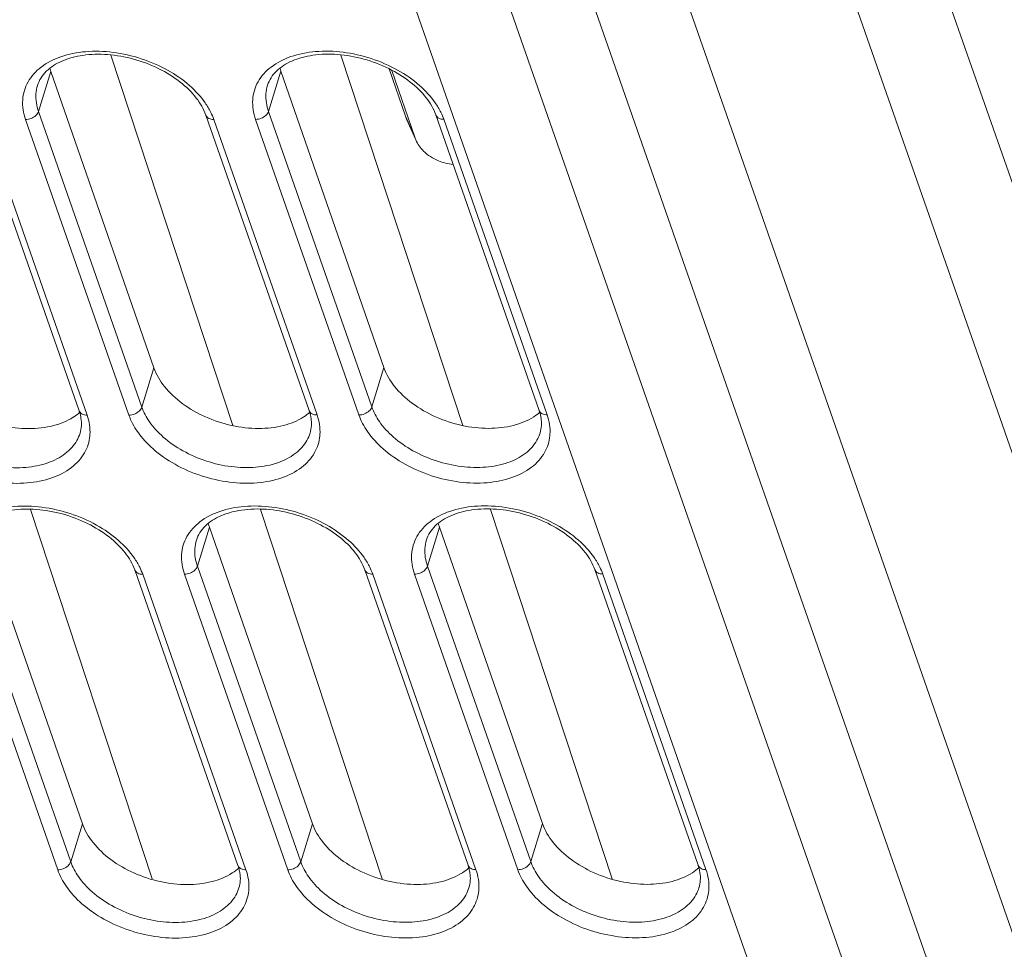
# Model space of a CAD drawing. Header units: millimetres. Extents: x -473 to 23648, y -382 to 1866.
# Tile 331 of 607: x 8336 to 8381, y 396 to 438. Entities that reach past the tile are written whole.
import ezdxf

# ---------------------------------------------------------------- set-up
doc = ezdxf.new("R2010")
doc.units = ezdxf.units.MM
doc.header["$LTSCALE"] = 80
doc.layers.add('09_ALL_ROUNDS', color=7, linetype='CONTINUOUS')
doc.layers.add('20_ALL_FEATURES', color=7, linetype='CONTINUOUS')

msp = doc.modelspace()

# ---------------------------------------------------------------- linework, layer by layer
at = {"layer": '09_ALL_ROUNDS', "color": 0, "linetype": 'Continuous', "lineweight": 0}
for p, q in [((8373.539, 452.661), (8395.742, 389.087)), ((8361.92, 452.059), (8384.677, 386.897)), ((8371.226, 447.053), (8392.234, 386.9)), ((8359.469, 446.847), (8381.17, 384.71)), ((8375.867, 376.696), (8352.467, 443.697)), ((8379.374, 378.883), (8356.746, 443.674)), ((8340.379, 436.803), (8345.89, 420.058)), ((8350.77, 436.808), (8356.281, 420.064)), ((8337.106, 434.261), (8337.665, 436.074)), ((8347.497, 434.266), (8348.056, 436.079)), ((8352.952, 436.184), (8353.686, 434.043)), ((8353.07, 436.111), (8354.103, 433.097)), ((8341.772, 420.9), (8337.106, 434.261)), ((8352.163, 420.906), (8347.497, 434.266)), ((8334.272, 434.095), (8338.938, 420.734)), ((8334.632, 433.895), (8339.298, 420.535)), ((8341.187, 420.536), (8336.521, 433.896)), ((8344.663, 434.1), (8349.329, 420.74)), ((8345.023, 433.901), (8349.689, 420.54)), ((8351.579, 420.541), (8346.912, 433.902)), ((8354.103, 433.097), (8353.686, 434.043)), ((8353.735, 433.917), (8353.686, 434.043)), ((8354.152, 432.971), (8353.735, 433.916)), ((8355.055, 434.105), (8359.721, 420.745)), ((8355.414, 433.906), (8360.08, 420.545)), ((8354.103, 433.097), (8354.152, 432.971)), ((8341.772, 420.9), (8342.319, 422.677)), ((8352.163, 420.906), (8352.71, 422.682)), ((8338.982, 419.719), (8338.982, 419.719)), ((8349.373, 419.724), (8349.373, 419.724)), ((8359.764, 419.73), (8359.764, 419.729)), ((8336.746, 416.263), (8342.24, 399.568)), ((8347.137, 416.268), (8352.631, 399.573)), ((8357.528, 416.273), (8363.023, 399.578)), ((8344.284, 413.706), (8344.826, 415.462)), ((8354.676, 413.712), (8355.217, 415.468)), ((8338.559, 400.341), (8333.893, 413.701)), ((8348.95, 400.346), (8344.284, 413.706)), ((8359.342, 400.351), (8354.676, 413.712)), ((8337.975, 399.976), (8333.309, 413.337)), ((8341.451, 413.54), (8346.117, 400.18)), ((8341.811, 413.341), (8346.477, 399.98)), ((8348.366, 399.981), (8343.7, 413.342)), ((8351.842, 413.545), (8356.508, 400.185)), ((8352.202, 413.346), (8356.868, 399.986)), ((8358.757, 399.987), (8354.091, 413.347)), ((8362.233, 413.551), (8366.899, 400.19)), ((8362.593, 413.351), (8367.259, 399.991)), ((8338.559, 400.341), (8339.089, 402.06)), ((8348.95, 400.346), (8349.48, 402.065)), ((8359.342, 400.351), (8359.871, 402.07)), ((8346.161, 399.165), (8346.16, 399.165)), ((8356.552, 399.17), (8356.552, 399.17)), ((8366.943, 399.175), (8366.943, 399.175))]:
    msp.add_line(p, q, dxfattribs=at)
for points, knots in [([(8344.234, 434.867), (8344.026, 435.136), (8343.499, 435.644), (8342.534, 436.238), (8341.417, 436.659), (8340.252, 436.867), (8339.144, 436.843), (8338.187, 436.596), (8337.441, 436.142), (8337.135, 435.679), (8337.062, 435.441)], [0, 0, 0, 0, 1.021902, 2.168156, 3.37957, 4.580602, 5.69805, 6.678518, 7.516412, 8.26502, 8.26502, 8.26502, 8.26502]), ([(8337.222, 436.264), (8337.488, 436.469), (8338.14, 436.795), (8339.26, 437.009), (8340.497, 436.971), (8341.755, 436.685), (8342.931, 436.176), (8343.916, 435.497), (8344.436, 434.936), (8344.635, 434.648)], [0, 0, 0, 0, 1.006167, 2.144703, 3.390625, 4.693546, 5.99235, 7.210191, 8.259732, 8.259732, 8.259732, 8.259732]), ([(8354.625, 434.872), (8354.417, 435.142), (8353.89, 435.649), (8352.925, 436.243), (8351.809, 436.665), (8350.643, 436.872), (8349.536, 436.848), (8348.578, 436.601), (8347.832, 436.148), (8347.527, 435.684), (8347.453, 435.446)], [0, 0, 0, 0, 1.021902, 2.168156, 3.37957, 4.580602, 5.69805, 6.678518, 7.516412, 8.26502, 8.26502, 8.26502, 8.26502]), ([(8347.613, 436.269), (8347.879, 436.474), (8348.531, 436.8), (8349.651, 437.014), (8350.889, 436.976), (8352.146, 436.69), (8353.322, 436.181), (8354.307, 435.502), (8354.827, 434.941), (8355.026, 434.654)], [0, 0, 0, 0, 1.006167, 2.144703, 3.390625, 4.693546, 5.99235, 7.210191, 8.259732, 8.259732, 8.259732, 8.259732]), ([(8336.521, 433.896), (8336.423, 434.178), (8336.323, 434.77), (8336.58, 435.642), (8336.986, 436.083), (8337.222, 436.264)], [0, 0, 0, 0, 0.895746, 1.743772, 2.635419, 2.635419, 2.635419, 2.635419]), ([(8346.912, 433.902), (8346.814, 434.183), (8346.714, 434.776), (8346.971, 435.648), (8347.378, 436.088), (8347.613, 436.269)], [0, 0, 0, 0, 0.895746, 1.743772, 2.635419, 2.635419, 2.635419, 2.635419]), ([(8337.106, 434.261), (8337.018, 434.512), (8336.95, 434.919), (8337.024, 435.314), (8337.063, 435.44)], [0, 0, 0, 0, 0.797269, 1.194661, 1.194661, 1.194661, 1.194661]), ([(8347.497, 434.266), (8347.409, 434.517), (8347.341, 434.924), (8347.415, 435.319), (8347.454, 435.446)], [0, 0, 0, 0, 0.797269, 1.194661, 1.194661, 1.194661, 1.194661]), ([(8336.521, 433.896), (8336.607, 433.896), (8336.777, 433.931), (8336.988, 434.058), (8337.085, 434.191), (8337.106, 434.261)], [0, 0, 0, 0, 0.2559157, 0.5080539, 0.7258315, 0.7258315, 0.7258315, 0.7258315]), ([(8346.912, 433.902), (8346.998, 433.902), (8347.168, 433.937), (8347.379, 434.063), (8347.476, 434.197), (8347.497, 434.266)], [0, 0, 0, 0, 0.2559157, 0.5080539, 0.7258315, 0.7258315, 0.7258315, 0.7258315]), ([(8345.023, 433.901), (8344.948, 433.901), (8344.806, 433.924), (8344.69, 434.03), (8344.666, 434.094), (8344.664, 434.1)], [0, 0, 0, 0, 0.2264204, 0.4138234, 0.4325729, 0.4325729, 0.4325729, 0.4325729]), ([(8355.414, 433.906), (8355.339, 433.906), (8355.198, 433.929), (8355.081, 434.035), (8355.057, 434.099), (8355.055, 434.105)], [0, 0, 0, 0, 0.2264204, 0.4138234, 0.4325729, 0.4325729, 0.4325729, 0.4325729]), ([(8354.152, 432.971), (8354.235, 432.785), (8354.511, 432.388), (8355.12, 432.013), (8355.602, 431.894), (8355.824, 431.866)], [0, 0, 0, 0, 0.609332, 1.41421, 2.084785, 2.084785, 2.084785, 2.084785]), ([(8338.981, 419.719), (8338.946, 419.604), (8338.794, 419.248), (8338.317, 418.73), (8337.499, 418.323), (8336.503, 418.132), (8335.404, 418.166), (8334.286, 418.42), (8333.241, 418.872), (8332.365, 419.477), (8331.733, 420.158), (8331.463, 420.659), (8331.381, 420.895)], [0, 0, 0, 0, 0.360651, 1.153035, 2.047222, 3.059063, 4.16632, 5.324243, 6.478729, 7.561427, 8.494128, 9.243535, 9.243535, 9.243535, 9.243535]), ([(8341.187, 420.536), (8341.273, 420.536), (8341.443, 420.571), (8341.654, 420.697), (8341.751, 420.831), (8341.772, 420.9)], [0, 0, 0, 0, 0.2559159, 0.5080536, 0.7258314, 0.7258314, 0.7258314, 0.7258314]), ([(8349.372, 419.725), (8349.337, 419.61), (8349.185, 419.253), (8348.708, 418.735), (8347.891, 418.328), (8346.894, 418.137), (8345.795, 418.171), (8344.677, 418.425), (8343.632, 418.878), (8342.756, 419.482), (8342.124, 420.164), (8341.854, 420.665), (8341.772, 420.9)], [0, 0, 0, 0, 0.360651, 1.153035, 2.047222, 3.059063, 4.16632, 5.324243, 6.478729, 7.561427, 8.494128, 9.243535, 9.243535, 9.243535, 9.243535]), ([(8351.579, 420.541), (8351.664, 420.541), (8351.834, 420.576), (8352.045, 420.703), (8352.142, 420.836), (8352.163, 420.906)], [0, 0, 0, 0, 0.2559159, 0.5080536, 0.7258314, 0.7258314, 0.7258314, 0.7258314]), ([(8359.763, 419.73), (8359.728, 419.615), (8359.576, 419.258), (8359.1, 418.741), (8358.282, 418.333), (8357.285, 418.143), (8356.186, 418.177), (8355.068, 418.431), (8354.023, 418.883), (8353.147, 419.487), (8352.515, 420.169), (8352.245, 420.67), (8352.163, 420.906)], [0, 0, 0, 0, 0.360651, 1.153035, 2.047222, 3.059063, 4.16632, 5.324243, 6.478729, 7.561427, 8.494128, 9.243535, 9.243535, 9.243535, 9.243535]), ([(8339.423, 419.591), (8339.398, 419.328), (8339.226, 418.774), (8338.6, 418.096), (8337.68, 417.637), (8336.559, 417.422), (8335.322, 417.461), (8334.064, 417.747), (8332.889, 418.255), (8331.903, 418.935), (8331.192, 419.702), (8330.889, 420.266), (8330.796, 420.531)], [0, 0, 0, 0, 0.791315, 1.682962, 2.689129, 3.827665, 5.073586, 6.376508, 7.675312, 8.893153, 9.942694, 10.785257, 10.785257, 10.785257, 10.785257]), ([(8339.298, 420.535), (8339.223, 420.535), (8339.081, 420.558), (8338.965, 420.664), (8338.94, 420.728), (8338.938, 420.734)], [0, 0, 0, 0, 0.2264202, 0.4138236, 0.4325729, 0.4325729, 0.4325729, 0.4325729]), ([(8338.982, 419.719), (8339.015, 419.827), (8339.055, 420.052), (8339.041, 420.304), (8339.017, 420.439), (8339.013, 420.462)], [0, 0, 0, 0, 0.33878, 0.6791377, 0.7501104, 0.7501104, 0.7501104, 0.7501104]), ([(8339.298, 420.535), (8339.397, 420.253), (8339.451, 419.927), (8339.425, 419.61), (8339.423, 419.591)], [0, 0, 0, 0, 0.8957455, 0.9537732, 0.9537732, 0.9537732, 0.9537732]), ([(8349.815, 419.596), (8349.789, 419.334), (8349.617, 418.779), (8348.992, 418.101), (8348.071, 417.642), (8346.95, 417.428), (8345.713, 417.466), (8344.455, 417.752), (8343.28, 418.261), (8342.294, 418.94), (8341.583, 419.707), (8341.28, 420.271), (8341.187, 420.536)], [0, 0, 0, 0, 0.791315, 1.682962, 2.689129, 3.827665, 5.073586, 6.376508, 7.675312, 8.893153, 9.942694, 10.785257, 10.785257, 10.785257, 10.785257]), ([(8349.689, 420.54), (8349.614, 420.54), (8349.472, 420.563), (8349.356, 420.669), (8349.332, 420.734), (8349.33, 420.74)], [0, 0, 0, 0, 0.2264202, 0.4138236, 0.4325729, 0.4325729, 0.4325729, 0.4325729]), ([(8349.373, 419.724), (8349.406, 419.832), (8349.446, 420.058), (8349.432, 420.309), (8349.408, 420.444), (8349.404, 420.468)], [0, 0, 0, 0, 0.33878, 0.6791377, 0.7501104, 0.7501104, 0.7501104, 0.7501104]), ([(8349.689, 420.54), (8349.788, 420.258), (8349.842, 419.932), (8349.816, 419.615), (8349.815, 419.596)], [0, 0, 0, 0, 0.8957455, 0.9537732, 0.9537732, 0.9537732, 0.9537732]), ([(8360.206, 419.601), (8360.18, 419.339), (8360.008, 418.784), (8359.383, 418.107), (8358.462, 417.647), (8357.341, 417.433), (8356.104, 417.471), (8354.846, 417.757), (8353.671, 418.266), (8352.685, 418.946), (8351.974, 419.712), (8351.671, 420.276), (8351.579, 420.541)], [0, 0, 0, 0, 0.791315, 1.682962, 2.689129, 3.827665, 5.073586, 6.376508, 7.675312, 8.893153, 9.942694, 10.785257, 10.785257, 10.785257, 10.785257]), ([(8360.08, 420.545), (8360.005, 420.545), (8359.864, 420.568), (8359.747, 420.675), (8359.723, 420.739), (8359.721, 420.745)], [0, 0, 0, 0, 0.2264202, 0.4138236, 0.4325729, 0.4325729, 0.4325729, 0.4325729]), ([(8359.764, 419.73), (8359.798, 419.837), (8359.837, 420.063), (8359.823, 420.315), (8359.799, 420.45), (8359.795, 420.473)], [0, 0, 0, 0, 0.33878, 0.6791377, 0.7501104, 0.7501104, 0.7501104, 0.7501104]), ([(8360.08, 420.545), (8360.179, 420.264), (8360.234, 419.937), (8360.208, 419.621), (8360.206, 419.601)], [0, 0, 0, 0, 0.8957455, 0.9537732, 0.9537732, 0.9537732, 0.9537732]), ([(8334.009, 415.704), (8334.275, 415.909), (8334.928, 416.235), (8336.047, 416.449), (8337.285, 416.411), (8338.543, 416.125), (8339.718, 415.616), (8340.703, 414.937), (8341.223, 414.376), (8341.422, 414.089)], [0, 0, 0, 0, 1.006167, 2.144703, 3.390625, 4.693546, 5.99235, 7.210191, 8.259732, 8.259732, 8.259732, 8.259732]), ([(8344.4, 415.71), (8344.666, 415.914), (8345.319, 416.241), (8346.439, 416.454), (8347.676, 416.416), (8348.934, 416.13), (8350.109, 415.621), (8351.094, 414.942), (8351.614, 414.381), (8351.814, 414.094)], [0, 0, 0, 0, 1.006167, 2.144703, 3.390625, 4.693546, 5.99235, 7.210191, 8.259732, 8.259732, 8.259732, 8.259732]), ([(8354.792, 415.715), (8355.057, 415.92), (8355.71, 416.246), (8356.83, 416.459), (8358.067, 416.421), (8359.325, 416.136), (8360.5, 415.627), (8361.486, 414.947), (8362.005, 414.387), (8362.205, 414.099)], [0, 0, 0, 0, 1.006167, 2.144703, 3.390625, 4.693546, 5.99235, 7.210191, 8.259732, 8.259732, 8.259732, 8.259732]), ([(8341.022, 414.307), (8340.813, 414.577), (8340.286, 415.084), (8339.321, 415.678), (8338.205, 416.1), (8337.04, 416.307), (8335.932, 416.284), (8334.974, 416.036), (8334.228, 415.583), (8333.923, 415.119), (8333.849, 414.881)], [0, 0, 0, 0, 1.021902, 2.168156, 3.37957, 4.580602, 5.69805, 6.678518, 7.516412, 8.26502, 8.26502, 8.26502, 8.26502]), ([(8351.413, 414.313), (8351.204, 414.582), (8350.678, 415.089), (8349.712, 415.683), (8348.596, 416.105), (8347.431, 416.312), (8346.323, 416.289), (8345.365, 416.041), (8344.62, 415.588), (8344.314, 415.125), (8344.24, 414.886)], [0, 0, 0, 0, 1.021902, 2.168156, 3.37957, 4.580602, 5.69805, 6.678518, 7.516412, 8.26502, 8.26502, 8.26502, 8.26502]), ([(8361.804, 414.318), (8361.595, 414.587), (8361.069, 415.095), (8360.104, 415.689), (8358.987, 416.11), (8357.822, 416.317), (8356.714, 416.294), (8355.756, 416.047), (8355.011, 415.593), (8354.705, 415.13), (8354.632, 414.891)], [0, 0, 0, 0, 1.021902, 2.168156, 3.37957, 4.580602, 5.69805, 6.678518, 7.516412, 8.26502, 8.26502, 8.26502, 8.26502]), ([(8343.7, 413.342), (8343.601, 413.624), (8343.501, 414.216), (8343.758, 415.088), (8344.165, 415.528), (8344.4, 415.71)], [0, 0, 0, 0, 0.895746, 1.743772, 2.635419, 2.635419, 2.635419, 2.635419]), ([(8354.091, 413.347), (8353.993, 413.629), (8353.892, 414.221), (8354.149, 415.093), (8354.556, 415.534), (8354.792, 415.715)], [0, 0, 0, 0, 0.895746, 1.743772, 2.635419, 2.635419, 2.635419, 2.635419]), ([(8344.284, 413.706), (8344.197, 413.957), (8344.128, 414.364), (8344.202, 414.759), (8344.241, 414.886)], [0, 0, 0, 0, 0.797269, 1.194661, 1.194661, 1.194661, 1.194661]), ([(8354.676, 413.712), (8354.588, 413.962), (8354.519, 414.369), (8354.593, 414.765), (8354.632, 414.891)], [0, 0, 0, 0, 0.797269, 1.194661, 1.194661, 1.194661, 1.194661]), ([(8343.7, 413.342), (8343.785, 413.342), (8343.956, 413.377), (8344.167, 413.503), (8344.263, 413.637), (8344.284, 413.706)], [0, 0, 0, 0, 0.2559157, 0.5080539, 0.7258315, 0.7258315, 0.7258315, 0.7258315]), ([(8354.091, 413.347), (8354.176, 413.347), (8354.347, 413.382), (8354.558, 413.508), (8354.654, 413.642), (8354.676, 413.712)], [0, 0, 0, 0, 0.2559157, 0.5080539, 0.7258315, 0.7258315, 0.7258315, 0.7258315]), ([(8341.811, 413.341), (8341.735, 413.341), (8341.594, 413.364), (8341.477, 413.47), (8341.453, 413.534), (8341.451, 413.54)], [0, 0, 0, 0, 0.2264204, 0.4138234, 0.4325729, 0.4325729, 0.4325729, 0.4325729]), ([(8352.202, 413.346), (8352.126, 413.346), (8351.985, 413.369), (8351.869, 413.475), (8351.844, 413.54), (8351.842, 413.546)], [0, 0, 0, 0, 0.2264204, 0.4138234, 0.4325729, 0.4325729, 0.4325729, 0.4325729]), ([(8362.593, 413.351), (8362.517, 413.351), (8362.376, 413.374), (8362.26, 413.481), (8362.235, 413.545), (8362.233, 413.551)], [0, 0, 0, 0, 0.2264204, 0.4138234, 0.4325729, 0.4325729, 0.4325729, 0.4325729]), ([(8337.975, 399.976), (8338.06, 399.976), (8338.23, 400.011), (8338.441, 400.138), (8338.538, 400.271), (8338.559, 400.341)], [0, 0, 0, 0, 0.2559159, 0.5080536, 0.7258314, 0.7258314, 0.7258314, 0.7258314]), ([(8346.16, 399.165), (8346.124, 399.05), (8345.973, 398.693), (8345.496, 398.176), (8344.678, 397.768), (8343.682, 397.578), (8342.582, 397.612), (8341.464, 397.866), (8340.42, 398.318), (8339.543, 398.922), (8338.911, 399.604), (8338.642, 400.105), (8338.559, 400.341)], [0, 0, 0, 0, 0.360651, 1.153035, 2.047222, 3.059063, 4.16632, 5.324243, 6.478729, 7.561427, 8.494128, 9.243535, 9.243535, 9.243535, 9.243535]), ([(8348.366, 399.981), (8348.451, 399.981), (8348.622, 400.017), (8348.833, 400.143), (8348.929, 400.277), (8348.95, 400.346)], [0, 0, 0, 0, 0.2559159, 0.5080536, 0.7258314, 0.7258314, 0.7258314, 0.7258314]), ([(8356.551, 399.17), (8356.515, 399.055), (8356.364, 398.698), (8355.887, 398.181), (8355.069, 397.774), (8354.073, 397.583), (8352.974, 397.617), (8351.855, 397.871), (8350.811, 398.323), (8349.934, 398.927), (8349.302, 399.609), (8349.033, 400.11), (8348.95, 400.346)], [0, 0, 0, 0, 0.360651, 1.153035, 2.047222, 3.059063, 4.16632, 5.324243, 6.478729, 7.561427, 8.494128, 9.243535, 9.243535, 9.243535, 9.243535]), ([(8358.757, 399.987), (8358.842, 399.987), (8359.013, 400.022), (8359.224, 400.148), (8359.32, 400.282), (8359.342, 400.351)], [0, 0, 0, 0, 0.2559159, 0.5080536, 0.7258314, 0.7258314, 0.7258314, 0.7258314]), ([(8366.942, 399.175), (8366.907, 399.06), (8366.755, 398.704), (8366.278, 398.186), (8365.46, 397.779), (8364.464, 397.588), (8363.365, 397.622), (8362.247, 397.876), (8361.202, 398.328), (8360.326, 398.933), (8359.693, 399.614), (8359.424, 400.115), (8359.342, 400.351)], [0, 0, 0, 0, 0.360651, 1.153035, 2.047222, 3.059063, 4.16632, 5.324243, 6.478729, 7.561427, 8.494128, 9.243535, 9.243535, 9.243535, 9.243535]), ([(8346.602, 399.036), (8346.576, 398.774), (8346.404, 398.219), (8345.779, 397.542), (8344.859, 397.082), (8343.738, 396.868), (8342.501, 396.906), (8341.243, 397.192), (8340.067, 397.701), (8339.082, 398.381), (8338.37, 399.148), (8338.067, 399.711), (8337.975, 399.976)], [0, 0, 0, 0, 0.791315, 1.682962, 2.689129, 3.827665, 5.073586, 6.376508, 7.675312, 8.893153, 9.942694, 10.785257, 10.785257, 10.785257, 10.785257]), ([(8346.477, 399.98), (8346.401, 399.98), (8346.26, 400.003), (8346.144, 400.11), (8346.119, 400.174), (8346.117, 400.18)], [0, 0, 0, 0, 0.2264202, 0.4138236, 0.4325729, 0.4325729, 0.4325729, 0.4325729]), ([(8346.161, 399.165), (8346.194, 399.273), (8346.234, 399.498), (8346.219, 399.75), (8346.196, 399.885), (8346.191, 399.908)], [0, 0, 0, 0, 0.33878, 0.6791377, 0.7501104, 0.7501104, 0.7501104, 0.7501104]), ([(8346.477, 399.98), (8346.575, 399.699), (8346.63, 399.372), (8346.604, 399.056), (8346.602, 399.036)], [0, 0, 0, 0, 0.8957455, 0.9537732, 0.9537732, 0.9537732, 0.9537732]), ([(8356.993, 399.042), (8356.968, 398.779), (8356.795, 398.224), (8356.17, 397.547), (8355.25, 397.088), (8354.129, 396.873), (8352.892, 396.911), (8351.634, 397.197), (8350.458, 397.706), (8349.473, 398.386), (8348.761, 399.153), (8348.458, 399.716), (8348.366, 399.981)], [0, 0, 0, 0, 0.791315, 1.682962, 2.689129, 3.827665, 5.073586, 6.376508, 7.675312, 8.893153, 9.942694, 10.785257, 10.785257, 10.785257, 10.785257]), ([(8356.868, 399.986), (8356.792, 399.986), (8356.651, 400.009), (8356.535, 400.115), (8356.51, 400.179), (8356.508, 400.185)], [0, 0, 0, 0, 0.2264202, 0.4138236, 0.4325729, 0.4325729, 0.4325729, 0.4325729]), ([(8356.552, 399.17), (8356.585, 399.278), (8356.625, 399.503), (8356.611, 399.755), (8356.587, 399.89), (8356.582, 399.913)], [0, 0, 0, 0, 0.33878, 0.6791377, 0.7501104, 0.7501104, 0.7501104, 0.7501104]), ([(8356.868, 399.986), (8356.966, 399.704), (8357.021, 399.378), (8356.995, 399.061), (8356.993, 399.042)], [0, 0, 0, 0, 0.8957455, 0.9537732, 0.9537732, 0.9537732, 0.9537732]), ([(8367.384, 399.047), (8367.359, 398.784), (8367.187, 398.23), (8366.561, 397.552), (8365.641, 397.093), (8364.52, 396.878), (8363.283, 396.917), (8362.025, 397.203), (8360.85, 397.711), (8359.864, 398.391), (8359.153, 399.158), (8358.85, 399.722), (8358.757, 399.987)], [0, 0, 0, 0, 0.791315, 1.682962, 2.689129, 3.827665, 5.073586, 6.376508, 7.675312, 8.893153, 9.942694, 10.785257, 10.785257, 10.785257, 10.785257]), ([(8367.259, 399.991), (8367.183, 399.991), (8367.042, 400.014), (8366.926, 400.12), (8366.901, 400.184), (8366.899, 400.19)], [0, 0, 0, 0, 0.2264202, 0.4138236, 0.4325729, 0.4325729, 0.4325729, 0.4325729]), ([(8366.943, 399.175), (8366.976, 399.283), (8367.016, 399.508), (8367.002, 399.76), (8366.978, 399.895), (8366.973, 399.918)], [0, 0, 0, 0, 0.33878, 0.6791377, 0.7501104, 0.7501104, 0.7501104, 0.7501104]), ([(8367.259, 399.991), (8367.357, 399.709), (8367.412, 399.383), (8367.386, 399.066), (8367.384, 399.047)], [0, 0, 0, 0, 0.8957455, 0.9537732, 0.9537732, 0.9537732, 0.9537732])]:
    msp.add_open_spline(points, degree=3, knots=knots, dxfattribs=at)
for points in [[(8344.663, 434.1), (8344.567, 434.377), (8344.413, 434.635), (8344.234, 434.867)], [(8344.635, 434.648), (8344.73, 434.511), (8344.816, 434.367), (8344.89, 434.217)], [(8355.055, 434.105), (8354.958, 434.382), (8354.805, 434.64), (8354.625, 434.872)], [(8355.026, 434.654), (8355.121, 434.516), (8355.208, 434.372), (8355.281, 434.222)], [(8344.89, 434.217), (8344.941, 434.114), (8344.985, 434.009), (8345.023, 433.901)], [(8355.281, 434.222), (8355.332, 434.12), (8355.377, 434.014), (8355.414, 433.906)], [(8339.013, 420.462), (8338.995, 420.555), (8338.969, 420.646), (8338.938, 420.734)], [(8349.404, 420.468), (8349.386, 420.56), (8349.36, 420.651), (8349.329, 420.74)], [(8359.795, 420.473), (8359.777, 420.565), (8359.752, 420.656), (8359.721, 420.745)], [(8341.451, 413.54), (8341.354, 413.817), (8341.201, 414.076), (8341.022, 414.307)], [(8351.842, 413.545), (8351.745, 413.822), (8351.592, 414.081), (8351.413, 414.313)], [(8362.233, 413.551), (8362.136, 413.827), (8361.983, 414.086), (8361.804, 414.318)], [(8341.422, 414.089), (8341.518, 413.951), (8341.604, 413.807), (8341.678, 413.657)], [(8351.814, 414.094), (8351.909, 413.957), (8351.995, 413.812), (8352.069, 413.663)], [(8352.069, 413.663), (8352.119, 413.56), (8352.164, 413.454), (8352.202, 413.346)], [(8362.205, 414.099), (8362.3, 413.962), (8362.386, 413.818), (8362.46, 413.668)], [(8362.46, 413.668), (8362.51, 413.565), (8362.555, 413.459), (8362.593, 413.351)], [(8341.678, 413.657), (8341.728, 413.555), (8341.773, 413.449), (8341.811, 413.341)], [(8346.191, 399.908), (8346.173, 400), (8346.148, 400.091), (8346.117, 400.18)], [(8356.582, 399.913), (8356.564, 400.005), (8356.539, 400.096), (8356.508, 400.185)], [(8366.973, 399.918), (8366.955, 400.011), (8366.93, 400.102), (8366.899, 400.19)]]:
    msp.add_open_spline(points, degree=3, dxfattribs=at)
at = {"layer": '20_ALL_FEATURES', "color": 0, "linetype": 'Continuous', "lineweight": 0}
for p, q in [((8337.665, 436.074), (8342.319, 422.677)), ((8348.056, 436.079), (8352.71, 422.682)), ((8334.434, 415.457), (8339.089, 402.06)), ((8344.826, 415.462), (8349.48, 402.065)), ((8355.217, 415.468), (8359.871, 402.07))]:
    msp.add_line(p, q, dxfattribs=at)
for centre, radius, start, end in [((8339.807, 436.819), 2.268, 195.9902, 199.1649), ((8350.198, 436.824), 2.268, 195.9902, 199.1649), ((8346.957, 416.204), 2.257, 194.9015, 199.171), ((8357.348, 416.209), 2.257, 194.9015, 199.171)]:
    msp.add_arc(centre, radius, start, end, dxfattribs=at)
for points, knots in [([(8331.928, 422.671), (8332.035, 422.364), (8332.398, 421.753), (8333.212, 421), (8334.254, 420.405), (8335.428, 420.02), (8336.63, 419.881), (8337.741, 420), (8338.404, 420.263), (8338.677, 420.436)], [0, 0, 0, 0, 0.975423, 2.084987, 3.295656, 4.546899, 5.76864, 6.89767, 7.86845, 7.86845, 7.86845, 7.86845]), ([(8342.319, 422.677), (8342.426, 422.369), (8342.79, 421.759), (8343.603, 421.006), (8344.645, 420.41), (8345.82, 420.026), (8347.021, 419.887), (8348.132, 420.005), (8348.795, 420.268), (8349.068, 420.442)], [0, 0, 0, 0, 0.975423, 2.084987, 3.295656, 4.546899, 5.76864, 6.89767, 7.86845, 7.86845, 7.86845, 7.86845]), ([(8352.71, 422.682), (8352.817, 422.375), (8353.181, 421.764), (8353.995, 421.011), (8355.036, 420.415), (8356.211, 420.031), (8357.412, 419.892), (8358.523, 420.011), (8359.186, 420.273), (8359.46, 420.447)], [0, 0, 0, 0, 0.975423, 2.084987, 3.295656, 4.546899, 5.76864, 6.89767, 7.86845, 7.86845, 7.86845, 7.86845]), ([(8338.677, 420.436), (8338.685, 420.441), (8338.79, 420.509), (8338.89, 420.584), (8338.977, 420.661)], [0, 0, 0, 0, 0.0271254, 0.3746373, 0.3746373, 0.3746373, 0.3746373]), ([(8349.068, 420.442), (8349.076, 420.446), (8349.181, 420.514), (8349.282, 420.589), (8349.368, 420.666)], [0, 0, 0, 0, 0.0271254, 0.3746373, 0.3746373, 0.3746373, 0.3746373]), ([(8359.46, 420.447), (8359.467, 420.452), (8359.572, 420.519), (8359.673, 420.594), (8359.76, 420.671)], [0, 0, 0, 0, 0.0271254, 0.3746373, 0.3746373, 0.3746373, 0.3746373]), ([(8339.089, 402.06), (8339.196, 401.753), (8339.559, 401.142), (8340.373, 400.389), (8341.415, 399.793), (8342.589, 399.409), (8343.791, 399.27), (8344.91, 399.389), (8345.582, 399.658), (8345.861, 399.839)], [0, 0, 0, 0, 0.975423, 2.084987, 3.295656, 4.546899, 5.76864, 6.89767, 7.895182, 7.895182, 7.895182, 7.895182]), ([(8349.48, 402.065), (8349.587, 401.758), (8349.95, 401.147), (8350.764, 400.394), (8351.806, 399.798), (8352.98, 399.414), (8354.182, 399.275), (8355.301, 399.395), (8355.973, 399.663), (8356.252, 399.845)], [0, 0, 0, 0, 0.975423, 2.084987, 3.295656, 4.546899, 5.76864, 6.89767, 7.895182, 7.895182, 7.895182, 7.895182]), ([(8359.871, 402.07), (8359.978, 401.763), (8360.342, 401.152), (8361.155, 400.399), (8362.197, 399.804), (8363.372, 399.419), (8364.573, 399.28), (8365.693, 399.4), (8366.364, 399.669), (8366.643, 399.85)], [0, 0, 0, 0, 0.975423, 2.084987, 3.295656, 4.546899, 5.76864, 6.89767, 7.895182, 7.895182, 7.895182, 7.895182])]:
    msp.add_open_spline(points, degree=3, knots=knots, dxfattribs=at)
for points in [[(8345.861, 399.839), (8345.968, 399.909), (8346.071, 399.987), (8346.165, 400.073)], [(8356.252, 399.845), (8356.36, 399.914), (8356.462, 399.992), (8356.557, 400.079)], [(8366.643, 399.85), (8366.751, 399.92), (8366.853, 399.998), (8366.948, 400.084)]]:
    msp.add_open_spline(points, degree=3, dxfattribs=at)

doc.saveas('drawing.dxf')
